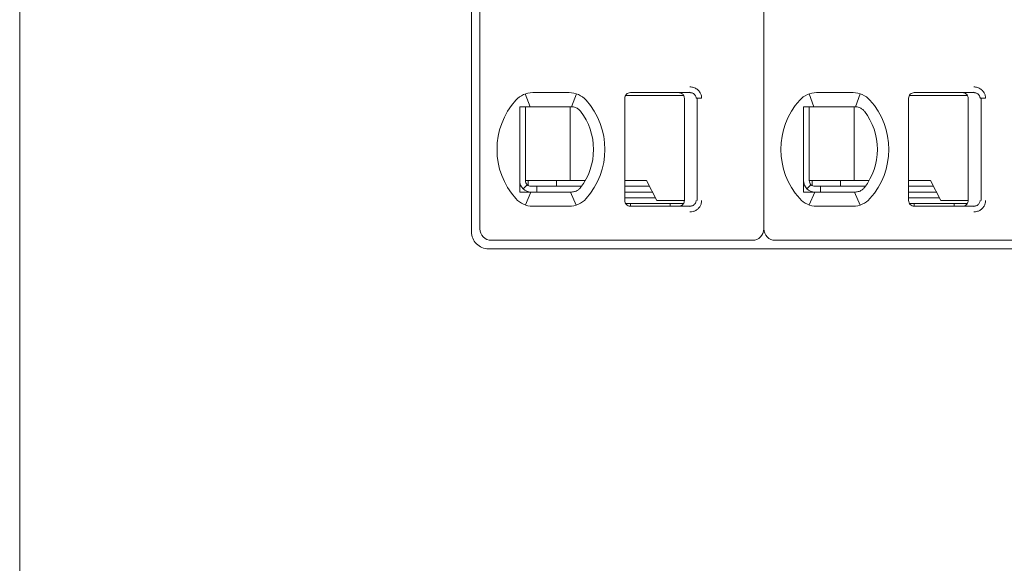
# Model space of a CAD drawing. Header units: millimetres. Extents: x -1114 to 1396, y -630 to 631.
# Tile 603 of 656: x 367 to 384, y 135 to 144. Entities that reach past the tile are written whole.
import ezdxf

# ---------------------------------------------------------------- set-up
doc = ezdxf.new("R2010")
doc.units = ezdxf.units.MM
doc.header["$MEASUREMENT"] = 0

msp = doc.modelspace()

# ---------------------------------------------------------------- linework, layer by layer
at = {"lineweight": 18}
for points, knots in [([(1038.9843, -629.7647), (1038.9843, -629.7647), (-1111.4882, -629.7647), (-1111.4882, -629.7647), (-1111.4882, -629.7647), (-1111.4882, -629.7647), (-1111.4882, 630.7883), (-1111.4882, 630.7883), (-1111.4882, 630.7883), (-1111.4882, 630.7883), (1038.9843, 630.7883), (1038.9843, 630.7883)], [0, 0, 0, 0, 0.3333333, 0.3333333, 0.3333333, 0.3333333, 0.6666667, 0.6666667, 0.6666667, 0.6666667, 1, 1, 1, 1]), ([(378.3647, 142.9457), (378.3868, 142.9458), (378.4079, 142.9426), (378.429, 142.9358), (378.429, 142.9358), (378.4501, 142.929), (378.4712, 142.9187), (378.4897, 142.9051), (378.4897, 142.9051), (378.5083, 142.8915), (378.5244, 142.8745), (378.5366, 142.8573), (378.5366, 142.8573), (378.5487, 142.8401), (378.5571, 142.8226), (378.5628, 142.804), (378.5628, 142.804), (378.5685, 142.7855), (378.5717, 142.766), (378.5718, 142.7457)], [0, 0, 0, 0, 0.2, 0.2, 0.2, 0.2, 0.4, 0.4, 0.4, 0.4, 0.6, 0.6, 0.6, 0.6, 0.8, 0.8, 0.8, 0.8, 1, 1, 1, 1]), ([(383.3647, 142.9457), (383.3868, 142.9458), (383.4079, 142.9426), (383.429, 142.9358), (383.429, 142.9358), (383.4501, 142.929), (383.4712, 142.9187), (383.4897, 142.9051), (383.4897, 142.9051), (383.5083, 142.8915), (383.5244, 142.8745), (383.5366, 142.8573), (383.5366, 142.8573), (383.5487, 142.8401), (383.5571, 142.8226), (383.5628, 142.804), (383.5628, 142.804), (383.5685, 142.7855), (383.5717, 142.766), (383.5718, 142.7457)], [0, 0, 0, 0, 0.2, 0.2, 0.2, 0.2, 0.4, 0.4, 0.4, 0.4, 0.6, 0.6, 0.6, 0.6, 0.8, 0.8, 0.8, 0.8, 1, 1, 1, 1]), ([(377.3173, 142.8457), (377.2908, 142.8457), (377.2654, 142.8351), (377.2466, 142.8164), (377.2466, 142.8164), (377.2278, 142.7976), (377.2173, 142.7722), (377.2173, 142.7457)], [0, 0, 0, 0, 0.5, 0.5, 0.5, 0.5, 1, 1, 1, 1]), ([(377.3173, 142.8457), (377.2908, 142.8457), (377.2654, 142.8351), (377.2466, 142.8164), (377.2466, 142.8164), (377.2278, 142.7976), (377.2173, 142.7722), (377.2173, 142.7457)], [0, 0, 0, 0, 0.5, 0.5, 0.5, 0.5, 1, 1, 1, 1]), ([(378.1673, 142.8457), (378.1778, 142.8457), (378.1883, 142.844), (378.1983, 142.8407), (378.1983, 142.8407), (378.2083, 142.8375), (378.2177, 142.8326), (378.2262, 142.8265), (378.2262, 142.8265), (378.2347, 142.8203), (378.2421, 142.8128), (378.2483, 142.8044), (378.2483, 142.8044), (378.2544, 142.7959), (378.2592, 142.7864), (378.2625, 142.7764), (378.2625, 142.7764), (378.2657, 142.7665), (378.2673, 142.7561), (378.2673, 142.7457)], [0, 0, 0, 0, 0.2, 0.2, 0.2, 0.2, 0.4, 0.4, 0.4, 0.4, 0.6, 0.6, 0.6, 0.6, 0.8, 0.8, 0.8, 0.8, 1, 1, 1, 1]), ([(378.3647, 142.8457), (378.3735, 142.8457), (378.3822, 142.8447), (378.3907, 142.8428), (378.3907, 142.8428), (378.3991, 142.841), (378.4072, 142.8383), (378.415, 142.8347), (378.415, 142.8347), (378.4225, 142.8312), (378.4297, 142.8269), (378.4363, 142.8219), (378.4363, 142.8219), (378.4425, 142.8171), (378.4481, 142.8117), (378.453, 142.8058), (378.453, 142.8058), (378.4575, 142.8003), (378.4615, 142.7944), (378.4647, 142.7882), (378.4647, 142.7882), (378.468, 142.782), (378.4705, 142.7754), (378.4723, 142.7686), (378.4723, 142.7686), (378.4742, 142.7611), (378.4752, 142.7534), (378.4752, 142.7457)], [0, 0, 0, 0, 0.1428571, 0.1428571, 0.1428571, 0.1428571, 0.2857143, 0.2857143, 0.2857143, 0.2857143, 0.4285714, 0.4285714, 0.4285714, 0.4285714, 0.5714286, 0.5714286, 0.5714286, 0.5714286, 0.7142857, 0.7142857, 0.7142857, 0.7142857, 0.8571429, 0.8571429, 0.8571429, 0.8571429, 1, 1, 1, 1]), ([(382.3173, 142.8457), (382.2908, 142.8457), (382.2654, 142.8351), (382.2466, 142.8164), (382.2466, 142.8164), (382.2278, 142.7976), (382.2173, 142.7722), (382.2173, 142.7457)], [0, 0, 0, 0, 0.5, 0.5, 0.5, 0.5, 1, 1, 1, 1]), ([(382.3173, 142.8457), (382.2908, 142.8457), (382.2654, 142.8351), (382.2466, 142.8164), (382.2466, 142.8164), (382.2278, 142.7976), (382.2173, 142.7722), (382.2173, 142.7457)], [0, 0, 0, 0, 0.5, 0.5, 0.5, 0.5, 1, 1, 1, 1]), ([(383.1673, 142.8457), (383.1778, 142.8457), (383.1883, 142.844), (383.1983, 142.8407), (383.1983, 142.8407), (383.2083, 142.8375), (383.2177, 142.8326), (383.2262, 142.8265), (383.2262, 142.8265), (383.2347, 142.8203), (383.2421, 142.8128), (383.2483, 142.8044), (383.2483, 142.8044), (383.2544, 142.7959), (383.2592, 142.7864), (383.2625, 142.7764), (383.2625, 142.7764), (383.2657, 142.7665), (383.2673, 142.7561), (383.2673, 142.7457)], [0, 0, 0, 0, 0.2, 0.2, 0.2, 0.2, 0.4, 0.4, 0.4, 0.4, 0.6, 0.6, 0.6, 0.6, 0.8, 0.8, 0.8, 0.8, 1, 1, 1, 1]), ([(383.3647, 142.8457), (383.3735, 142.8457), (383.3822, 142.8447), (383.3907, 142.8428), (383.3907, 142.8428), (383.3991, 142.841), (383.4072, 142.8383), (383.415, 142.8347), (383.415, 142.8347), (383.4225, 142.8312), (383.4297, 142.8269), (383.4363, 142.8219), (383.4363, 142.8219), (383.4425, 142.8171), (383.4481, 142.8117), (383.453, 142.8058), (383.453, 142.8058), (383.4575, 142.8003), (383.4615, 142.7944), (383.4647, 142.7882), (383.4647, 142.7882), (383.468, 142.782), (383.4705, 142.7754), (383.4723, 142.7686), (383.4723, 142.7686), (383.4742, 142.7611), (383.4752, 142.7534), (383.4752, 142.7457)], [0, 0, 0, 0, 0.1428571, 0.1428571, 0.1428571, 0.1428571, 0.2857143, 0.2857143, 0.2857143, 0.2857143, 0.4285714, 0.4285714, 0.4285714, 0.4285714, 0.5714286, 0.5714286, 0.5714286, 0.5714286, 0.7142857, 0.7142857, 0.7142857, 0.7142857, 0.8571429, 0.8571429, 0.8571429, 0.8571429, 1, 1, 1, 1]), ([(375.3673, 142.5957), (375.3741, 142.5957), (375.3809, 142.5957), (375.3877, 142.5957), (375.3877, 142.5957), (375.3945, 142.5957), (375.4013, 142.5957), (375.4082, 142.5957), (375.4082, 142.5957), (375.415, 142.5957), (375.4219, 142.5957), (375.4288, 142.5957)], [0, 0, 0, 0, 0.3333333, 0.3333333, 0.3333333, 0.3333333, 0.6666667, 0.6666667, 0.6666667, 0.6666667, 1, 1, 1, 1]), ([(375.3673, 142.5957), (375.3673, 142.5447), (375.3673, 142.4922), (375.3673, 142.4373), (375.3673, 142.4373), (375.3673, 142.4098), (375.3673, 142.3817), (375.3673, 142.3528), (375.3673, 142.3528), (375.3673, 142.3383), (375.3673, 142.3237), (375.3673, 142.3087), (375.3673, 142.3087), (375.3673, 142.2938), (375.3673, 142.2786), (375.3673, 142.2633), (375.3673, 142.2633), (375.3673, 142.2325), (375.3673, 142.2009), (375.3673, 142.1682), (375.3673, 142.1682), (375.3673, 142.1355), (375.3673, 142.1017), (375.3673, 142.0664), (375.3673, 142.0664), (375.3673, 142.0487), (375.3673, 142.0307), (375.3673, 142.0126), (375.3673, 142.0126), (375.3673, 141.9945), (375.3673, 141.9763), (375.3673, 141.9578), (375.3673, 141.9578), (375.3673, 141.9392), (375.3673, 141.9205), (375.3673, 141.9016), (375.3673, 141.9016), (375.3673, 141.8826), (375.3673, 141.8633), (375.3673, 141.8443), (375.3673, 141.8443), (375.3673, 141.8063), (375.3673, 141.7687), (375.3673, 141.7317), (375.3673, 141.7317), (375.3673, 141.7224), (375.3673, 141.7132), (375.3673, 141.7039), (375.3673, 141.7039), (375.3673, 141.6947), (375.3673, 141.6855), (375.3673, 141.6764), (375.3673, 141.6764), (375.3673, 141.6582), (375.3673, 141.6404), (375.3673, 141.6229), (375.3673, 141.6229), (375.3673, 141.588), (375.3673, 141.5543), (375.3673, 141.5217), (375.3673, 141.5217), (375.3673, 141.5053), (375.3673, 141.4893), (375.3673, 141.4734), (375.3673, 141.4734), (375.3673, 141.4575), (375.3673, 141.4419), (375.3673, 141.4266), (375.3673, 141.4266), (375.3673, 141.3959), (375.3673, 141.3663), (375.3673, 141.3375), (375.3673, 141.3375), (375.3673, 141.3088), (375.3673, 141.2808), (375.3673, 141.2535), (375.3673, 141.2535), (375.3673, 141.1988), (375.3673, 141.1465), (375.3673, 141.0957)], [0, 0, 0, 0, 0.05, 0.05, 0.05, 0.05, 0.1, 0.1, 0.1, 0.1, 0.15, 0.15, 0.15, 0.15, 0.2, 0.2, 0.2, 0.2, 0.25, 0.25, 0.25, 0.25, 0.3, 0.3, 0.3, 0.3, 0.35, 0.35, 0.35, 0.35, 0.4, 0.4, 0.4, 0.4, 0.45, 0.45, 0.45, 0.45, 0.5, 0.5, 0.5, 0.5, 0.55, 0.55, 0.55, 0.55, 0.6, 0.6, 0.6, 0.6, 0.65, 0.65, 0.65, 0.65, 0.7, 0.7, 0.7, 0.7, 0.75, 0.75, 0.75, 0.75, 0.8, 0.8, 0.8, 0.8, 0.85, 0.85, 0.85, 0.85, 0.9, 0.9, 0.9, 0.9, 0.95, 0.95, 0.95, 0.95, 1, 1, 1, 1]), ([(375.5965, 142.5957), (375.5913, 142.5957), (375.5861, 142.5957), (375.5809, 142.5957), (375.5809, 142.5957), (375.5756, 142.5957), (375.5703, 142.5957), (375.5649, 142.5957), (375.5649, 142.5957), (375.5595, 142.5957), (375.554, 142.5957), (375.5483, 142.5957), (375.5483, 142.5957), (375.5427, 142.5957), (375.5369, 142.5957), (375.5309, 142.5957), (375.5309, 142.5957), (375.5249, 142.5957), (375.5188, 142.5957), (375.5125, 142.5957), (375.5125, 142.5957), (375.5062, 142.5957), (375.4998, 142.5957), (375.4932, 142.5957), (375.4932, 142.5957), (375.4866, 142.5957), (375.4799, 142.5957), (375.4729, 142.5957), (375.4729, 142.5957), (375.466, 142.5957), (375.4589, 142.5957), (375.4515, 142.5957), (375.4515, 142.5957), (375.4441, 142.5957), (375.4366, 142.5957), (375.4288, 142.5957)], [0, 0, 0, 0, 0.1111111, 0.1111111, 0.1111111, 0.1111111, 0.2222222, 0.2222222, 0.2222222, 0.2222222, 0.3333333, 0.3333333, 0.3333333, 0.3333333, 0.4444444, 0.4444444, 0.4444444, 0.4444444, 0.5555556, 0.5555556, 0.5555556, 0.5555556, 0.6666667, 0.6666667, 0.6666667, 0.6666667, 0.7777778, 0.7777778, 0.7777778, 0.7777778, 0.8888889, 0.8888889, 0.8888889, 0.8888889, 1, 1, 1, 1]), ([(376.2797, 142.5957), (376.275, 142.5957), (376.2703, 142.5957), (376.2657, 142.5957), (376.2657, 142.5957), (376.261, 142.5957), (376.2563, 142.5957), (376.2517, 142.5957), (376.2517, 142.5957), (376.2471, 142.5957), (376.2426, 142.5957), (376.2381, 142.5957)], [0, 0, 0, 0, 0.3333333, 0.3333333, 0.3333333, 0.3333333, 0.6666667, 0.6666667, 0.6666667, 0.6666667, 1, 1, 1, 1]), ([(376.3774, 142.5702), (376.367, 142.576), (376.3564, 142.5807), (376.3456, 142.5845), (376.3456, 142.5845), (376.3348, 142.5883), (376.3238, 142.5911), (376.3128, 142.5929), (376.3128, 142.5929), (376.3017, 142.5948), (376.2907, 142.5957), (376.2797, 142.5957)], [0, 0, 0, 0, 0.3333333, 0.3333333, 0.3333333, 0.3333333, 0.6666667, 0.6666667, 0.6666667, 0.6666667, 1, 1, 1, 1]), ([(376.438, 142.5179), (376.4327, 142.5247), (376.427, 142.5313), (376.4207, 142.5375), (376.4207, 142.5375), (376.4144, 142.5438), (376.4075, 142.5497), (376.4003, 142.5552), (376.4003, 142.5552), (376.3931, 142.5607), (376.3854, 142.5657), (376.3774, 142.5702)], [0, 0, 0, 0, 0.3333333, 0.3333333, 0.3333333, 0.3333333, 0.6666667, 0.6666667, 0.6666667, 0.6666667, 1, 1, 1, 1]), ([(380.3673, 142.5957), (380.3741, 142.5957), (380.3809, 142.5957), (380.3877, 142.5957), (380.3877, 142.5957), (380.3945, 142.5957), (380.4013, 142.5957), (380.4082, 142.5957), (380.4082, 142.5957), (380.415, 142.5957), (380.4219, 142.5957), (380.4288, 142.5957)], [0, 0, 0, 0, 0.3333333, 0.3333333, 0.3333333, 0.3333333, 0.6666667, 0.6666667, 0.6666667, 0.6666667, 1, 1, 1, 1]), ([(380.3673, 142.5957), (380.3673, 142.5447), (380.3673, 142.4922), (380.3673, 142.4373), (380.3673, 142.4373), (380.3673, 142.4098), (380.3673, 142.3817), (380.3673, 142.3528), (380.3673, 142.3528), (380.3673, 142.3383), (380.3673, 142.3237), (380.3673, 142.3087), (380.3673, 142.3087), (380.3673, 142.2938), (380.3673, 142.2786), (380.3673, 142.2633), (380.3673, 142.2633), (380.3673, 142.2325), (380.3673, 142.2009), (380.3673, 142.1682), (380.3673, 142.1682), (380.3673, 142.1355), (380.3673, 142.1017), (380.3673, 142.0664), (380.3673, 142.0664), (380.3673, 142.0487), (380.3673, 142.0307), (380.3673, 142.0126), (380.3673, 142.0126), (380.3673, 141.9945), (380.3673, 141.9763), (380.3673, 141.9578), (380.3673, 141.9578), (380.3673, 141.9392), (380.3673, 141.9205), (380.3673, 141.9016), (380.3673, 141.9016), (380.3673, 141.8826), (380.3673, 141.8633), (380.3673, 141.8443), (380.3673, 141.8443), (380.3673, 141.8063), (380.3673, 141.7687), (380.3673, 141.7317), (380.3673, 141.7317), (380.3673, 141.7224), (380.3673, 141.7132), (380.3673, 141.7039), (380.3673, 141.7039), (380.3673, 141.6947), (380.3673, 141.6855), (380.3673, 141.6764), (380.3673, 141.6764), (380.3673, 141.6582), (380.3673, 141.6404), (380.3673, 141.6229), (380.3673, 141.6229), (380.3673, 141.588), (380.3673, 141.5543), (380.3673, 141.5217), (380.3673, 141.5217), (380.3673, 141.5053), (380.3673, 141.4893), (380.3673, 141.4734), (380.3673, 141.4734), (380.3673, 141.4575), (380.3673, 141.4419), (380.3673, 141.4266), (380.3673, 141.4266), (380.3673, 141.3959), (380.3673, 141.3663), (380.3673, 141.3375), (380.3673, 141.3375), (380.3673, 141.3088), (380.3673, 141.2808), (380.3673, 141.2535), (380.3673, 141.2535), (380.3673, 141.1988), (380.3673, 141.1465), (380.3673, 141.0957)], [0, 0, 0, 0, 0.05, 0.05, 0.05, 0.05, 0.1, 0.1, 0.1, 0.1, 0.15, 0.15, 0.15, 0.15, 0.2, 0.2, 0.2, 0.2, 0.25, 0.25, 0.25, 0.25, 0.3, 0.3, 0.3, 0.3, 0.35, 0.35, 0.35, 0.35, 0.4, 0.4, 0.4, 0.4, 0.45, 0.45, 0.45, 0.45, 0.5, 0.5, 0.5, 0.5, 0.55, 0.55, 0.55, 0.55, 0.6, 0.6, 0.6, 0.6, 0.65, 0.65, 0.65, 0.65, 0.7, 0.7, 0.7, 0.7, 0.75, 0.75, 0.75, 0.75, 0.8, 0.8, 0.8, 0.8, 0.85, 0.85, 0.85, 0.85, 0.9, 0.9, 0.9, 0.9, 0.95, 0.95, 0.95, 0.95, 1, 1, 1, 1]), ([(380.5965, 142.5957), (380.5913, 142.5957), (380.5861, 142.5957), (380.5809, 142.5957), (380.5809, 142.5957), (380.5756, 142.5957), (380.5703, 142.5957), (380.5649, 142.5957), (380.5649, 142.5957), (380.5595, 142.5957), (380.554, 142.5957), (380.5483, 142.5957), (380.5483, 142.5957), (380.5427, 142.5957), (380.5369, 142.5957), (380.5309, 142.5957), (380.5309, 142.5957), (380.5249, 142.5957), (380.5188, 142.5957), (380.5125, 142.5957), (380.5125, 142.5957), (380.5062, 142.5957), (380.4998, 142.5957), (380.4932, 142.5957), (380.4932, 142.5957), (380.4866, 142.5957), (380.4799, 142.5957), (380.4729, 142.5957), (380.4729, 142.5957), (380.466, 142.5957), (380.4589, 142.5957), (380.4515, 142.5957), (380.4515, 142.5957), (380.4441, 142.5957), (380.4366, 142.5957), (380.4288, 142.5957)], [0, 0, 0, 0, 0.1111111, 0.1111111, 0.1111111, 0.1111111, 0.2222222, 0.2222222, 0.2222222, 0.2222222, 0.3333333, 0.3333333, 0.3333333, 0.3333333, 0.4444444, 0.4444444, 0.4444444, 0.4444444, 0.5555556, 0.5555556, 0.5555556, 0.5555556, 0.6666667, 0.6666667, 0.6666667, 0.6666667, 0.7777778, 0.7777778, 0.7777778, 0.7777778, 0.8888889, 0.8888889, 0.8888889, 0.8888889, 1, 1, 1, 1]), ([(381.2797, 142.5957), (381.275, 142.5957), (381.2703, 142.5957), (381.2657, 142.5957), (381.2657, 142.5957), (381.261, 142.5957), (381.2563, 142.5957), (381.2517, 142.5957), (381.2517, 142.5957), (381.2471, 142.5957), (381.2426, 142.5957), (381.2381, 142.5957)], [0, 0, 0, 0, 0.3333333, 0.3333333, 0.3333333, 0.3333333, 0.6666667, 0.6666667, 0.6666667, 0.6666667, 1, 1, 1, 1]), ([(381.3774, 142.5702), (381.367, 142.576), (381.3564, 142.5807), (381.3456, 142.5845), (381.3456, 142.5845), (381.3348, 142.5883), (381.3238, 142.5911), (381.3128, 142.5929), (381.3128, 142.5929), (381.3017, 142.5948), (381.2907, 142.5957), (381.2797, 142.5957)], [0, 0, 0, 0, 0.3333333, 0.3333333, 0.3333333, 0.3333333, 0.6666667, 0.6666667, 0.6666667, 0.6666667, 1, 1, 1, 1]), ([(381.438, 142.5179), (381.4327, 142.5247), (381.427, 142.5313), (381.4207, 142.5375), (381.4207, 142.5375), (381.4144, 142.5438), (381.4075, 142.5497), (381.4003, 142.5552), (381.4003, 142.5552), (381.3931, 142.5607), (381.3854, 142.5657), (381.3774, 142.5702)], [0, 0, 0, 0, 0.3333333, 0.3333333, 0.3333333, 0.3333333, 0.6666667, 0.6666667, 0.6666667, 0.6666667, 1, 1, 1, 1]), ([(375.3673, 141.2957), (375.3673, 141.2426), (375.3884, 141.1917), (375.4259, 141.1542), (375.4259, 141.1542), (375.4634, 141.1167), (375.5143, 141.0957), (375.5673, 141.0957)], [0, 0, 0, 0, 0.5, 0.5, 0.5, 0.5, 1, 1, 1, 1]), ([(375.4673, 141.2957), (375.4673, 141.2691), (375.4778, 141.2437), (375.4966, 141.2249), (375.4966, 141.2249), (375.5154, 141.2062), (375.5408, 141.1957), (375.5673, 141.1957)], [0, 0, 0, 0, 0.5, 0.5, 0.5, 0.5, 1, 1, 1, 1]), ([(376.3774, 141.1211), (376.3857, 141.1258), (376.3935, 141.1309), (376.4008, 141.1365), (376.4008, 141.1365), (376.4081, 141.142), (376.4149, 141.148), (376.4211, 141.1542), (376.4211, 141.1542), (376.4273, 141.1604), (376.4329, 141.1668), (376.438, 141.1734)], [0, 0, 0, 0, 0.3333333, 0.3333333, 0.3333333, 0.3333333, 0.6666667, 0.6666667, 0.6666667, 0.6666667, 1, 1, 1, 1]), ([(380.3673, 141.2957), (380.3673, 141.2426), (380.3884, 141.1917), (380.4259, 141.1542), (380.4259, 141.1542), (380.4634, 141.1167), (380.5143, 141.0957), (380.5673, 141.0957)], [0, 0, 0, 0, 0.5, 0.5, 0.5, 0.5, 1, 1, 1, 1]), ([(380.4673, 141.2957), (380.4673, 141.2691), (380.4778, 141.2437), (380.4966, 141.2249), (380.4966, 141.2249), (380.5154, 141.2062), (380.5408, 141.1957), (380.5673, 141.1957)], [0, 0, 0, 0, 0.5, 0.5, 0.5, 0.5, 1, 1, 1, 1]), ([(381.3774, 141.1211), (381.3857, 141.1258), (381.3935, 141.1309), (381.4008, 141.1365), (381.4008, 141.1365), (381.4081, 141.142), (381.4149, 141.148), (381.4211, 141.1542), (381.4211, 141.1542), (381.4273, 141.1604), (381.4329, 141.1668), (381.438, 141.1734)], [0, 0, 0, 0, 0.3333333, 0.3333333, 0.3333333, 0.3333333, 0.6666667, 0.6666667, 0.6666667, 0.6666667, 1, 1, 1, 1]), ([(375.3673, 141.0957), (375.3742, 141.0957), (375.3811, 141.0957), (375.3879, 141.0957), (375.3879, 141.0957), (375.3948, 141.0957), (375.4016, 141.0957), (375.4084, 141.0957), (375.4084, 141.0957), (375.4152, 141.0957), (375.422, 141.0957), (375.4288, 141.0957)], [0, 0, 0, 0, 0.3333333, 0.3333333, 0.3333333, 0.3333333, 0.6666667, 0.6666667, 0.6666667, 0.6666667, 1, 1, 1, 1]), ([(375.4288, 141.0957), (375.4366, 141.0957), (375.4441, 141.0957), (375.4515, 141.0957), (375.4515, 141.0957), (375.4589, 141.0957), (375.466, 141.0957), (375.4729, 141.0957), (375.4729, 141.0957), (375.4799, 141.0957), (375.4866, 141.0957), (375.4932, 141.0957), (375.4932, 141.0957), (375.4998, 141.0957), (375.5062, 141.0957), (375.5125, 141.0957), (375.5125, 141.0957), (375.5188, 141.0957), (375.5249, 141.0957), (375.5309, 141.0957), (375.5309, 141.0957), (375.5369, 141.0957), (375.5427, 141.0957), (375.5483, 141.0957), (375.5483, 141.0957), (375.554, 141.0957), (375.5595, 141.0957), (375.5649, 141.0957), (375.5649, 141.0957), (375.5703, 141.0957), (375.5756, 141.0957), (375.5809, 141.0957), (375.5809, 141.0957), (375.5861, 141.0957), (375.5913, 141.0957), (375.5965, 141.0957)], [0, 0, 0, 0, 0.1111111, 0.1111111, 0.1111111, 0.1111111, 0.2222222, 0.2222222, 0.2222222, 0.2222222, 0.3333333, 0.3333333, 0.3333333, 0.3333333, 0.4444444, 0.4444444, 0.4444444, 0.4444444, 0.5555556, 0.5555556, 0.5555556, 0.5555556, 0.6666667, 0.6666667, 0.6666667, 0.6666667, 0.7777778, 0.7777778, 0.7777778, 0.7777778, 0.8888889, 0.8888889, 0.8888889, 0.8888889, 1, 1, 1, 1]), ([(376.2381, 141.0957), (376.2426, 141.0957), (376.2472, 141.0957), (376.2518, 141.0957), (376.2518, 141.0957), (376.2564, 141.0957), (376.261, 141.0957), (376.2657, 141.0957), (376.2657, 141.0957), (376.2704, 141.0957), (376.275, 141.0957), (376.2797, 141.0957)], [0, 0, 0, 0, 0.3333333, 0.3333333, 0.3333333, 0.3333333, 0.6666667, 0.6666667, 0.6666667, 0.6666667, 1, 1, 1, 1]), ([(376.3774, 141.1211), (376.3672, 141.1155), (376.3568, 141.1107), (376.346, 141.107), (376.346, 141.107), (376.3353, 141.1032), (376.3243, 141.1004), (376.3132, 141.0985), (376.3132, 141.0985), (376.3021, 141.0966), (376.2909, 141.0957), (376.2797, 141.0957)], [0, 0, 0, 0, 0.3333333, 0.3333333, 0.3333333, 0.3333333, 0.6666667, 0.6666667, 0.6666667, 0.6666667, 1, 1, 1, 1]), ([(380.3673, 141.0957), (380.3742, 141.0957), (380.3811, 141.0957), (380.3879, 141.0957), (380.3879, 141.0957), (380.3948, 141.0957), (380.4016, 141.0957), (380.4084, 141.0957), (380.4084, 141.0957), (380.4152, 141.0957), (380.422, 141.0957), (380.4288, 141.0957)], [0, 0, 0, 0, 0.3333333, 0.3333333, 0.3333333, 0.3333333, 0.6666667, 0.6666667, 0.6666667, 0.6666667, 1, 1, 1, 1]), ([(380.4288, 141.0957), (380.4366, 141.0957), (380.4441, 141.0957), (380.4515, 141.0957), (380.4515, 141.0957), (380.4589, 141.0957), (380.466, 141.0957), (380.4729, 141.0957), (380.4729, 141.0957), (380.4799, 141.0957), (380.4866, 141.0957), (380.4932, 141.0957), (380.4932, 141.0957), (380.4998, 141.0957), (380.5062, 141.0957), (380.5125, 141.0957), (380.5125, 141.0957), (380.5188, 141.0957), (380.5249, 141.0957), (380.5309, 141.0957), (380.5309, 141.0957), (380.5369, 141.0957), (380.5427, 141.0957), (380.5483, 141.0957), (380.5483, 141.0957), (380.554, 141.0957), (380.5595, 141.0957), (380.5649, 141.0957), (380.5649, 141.0957), (380.5703, 141.0957), (380.5756, 141.0957), (380.5809, 141.0957), (380.5809, 141.0957), (380.5861, 141.0957), (380.5913, 141.0957), (380.5965, 141.0957)], [0, 0, 0, 0, 0.1111111, 0.1111111, 0.1111111, 0.1111111, 0.2222222, 0.2222222, 0.2222222, 0.2222222, 0.3333333, 0.3333333, 0.3333333, 0.3333333, 0.4444444, 0.4444444, 0.4444444, 0.4444444, 0.5555556, 0.5555556, 0.5555556, 0.5555556, 0.6666667, 0.6666667, 0.6666667, 0.6666667, 0.7777778, 0.7777778, 0.7777778, 0.7777778, 0.8888889, 0.8888889, 0.8888889, 0.8888889, 1, 1, 1, 1]), ([(381.2381, 141.0957), (381.2426, 141.0957), (381.2472, 141.0957), (381.2518, 141.0957), (381.2518, 141.0957), (381.2564, 141.0957), (381.261, 141.0957), (381.2657, 141.0957), (381.2657, 141.0957), (381.2704, 141.0957), (381.275, 141.0957), (381.2797, 141.0957)], [0, 0, 0, 0, 0.3333333, 0.3333333, 0.3333333, 0.3333333, 0.6666667, 0.6666667, 0.6666667, 0.6666667, 1, 1, 1, 1]), ([(381.3774, 141.1211), (381.3672, 141.1155), (381.3568, 141.1107), (381.346, 141.107), (381.346, 141.107), (381.3353, 141.1032), (381.3243, 141.1004), (381.3132, 141.0985), (381.3132, 141.0985), (381.3021, 141.0966), (381.2909, 141.0957), (381.2797, 141.0957)], [0, 0, 0, 0, 0.3333333, 0.3333333, 0.3333333, 0.3333333, 0.6666667, 0.6666667, 0.6666667, 0.6666667, 1, 1, 1, 1]), ([(377.2173, 140.9457), (377.2173, 140.9191), (377.2278, 140.8937), (377.2466, 140.8749), (377.2466, 140.8749), (377.2654, 140.8562), (377.2908, 140.8457), (377.3173, 140.8457)], [0, 0, 0, 0, 0.5, 0.5, 0.5, 0.5, 1, 1, 1, 1]), ([(377.2173, 140.9457), (377.2173, 140.9191), (377.2278, 140.8937), (377.2466, 140.8749), (377.2466, 140.8749), (377.2654, 140.8562), (377.2908, 140.8457), (377.3173, 140.8457)], [0, 0, 0, 0, 0.5, 0.5, 0.5, 0.5, 1, 1, 1, 1]), ([(378.2673, 140.9457), (378.2673, 140.9352), (378.2657, 140.9248), (378.2624, 140.9148), (378.2624, 140.9148), (378.2592, 140.9049), (378.2544, 140.8954), (378.2483, 140.887), (378.2483, 140.887), (378.2422, 140.8785), (378.2347, 140.871), (378.2263, 140.8649), (378.2263, 140.8649), (378.2178, 140.8587), (378.2084, 140.8539), (378.1984, 140.8506), (378.1984, 140.8506), (378.1884, 140.8473), (378.1779, 140.8457), (378.1673, 140.8457)], [0, 0, 0, 0, 0.2, 0.2, 0.2, 0.2, 0.4, 0.4, 0.4, 0.4, 0.6, 0.6, 0.6, 0.6, 0.8, 0.8, 0.8, 0.8, 1, 1, 1, 1]), ([(378.4752, 140.9457), (378.4752, 140.9372), (378.474, 140.9287), (378.4716, 140.9205), (378.4716, 140.9205), (378.4693, 140.9123), (378.4658, 140.9044), (378.4613, 140.8971), (378.4613, 140.8971), (378.4568, 140.8897), (378.4511, 140.8828), (378.4447, 140.8767), (378.4447, 140.8767), (378.4381, 140.8704), (378.4306, 140.8649), (378.4226, 140.8605), (378.4226, 140.8605), (378.414, 140.8557), (378.4048, 140.852), (378.3952, 140.8495), (378.3952, 140.8495), (378.3853, 140.847), (378.375, 140.8457), (378.3647, 140.8457)], [0, 0, 0, 0, 0.1666667, 0.1666667, 0.1666667, 0.1666667, 0.3333333, 0.3333333, 0.3333333, 0.3333333, 0.5, 0.5, 0.5, 0.5, 0.6666667, 0.6666667, 0.6666667, 0.6666667, 0.8333333, 0.8333333, 0.8333333, 0.8333333, 1, 1, 1, 1]), ([(378.5718, 140.9457), (378.5718, 140.9283), (378.5696, 140.9115), (378.565, 140.8949), (378.565, 140.8949), (378.5605, 140.8784), (378.5536, 140.8621), (378.5448, 140.847), (378.5448, 140.847), (378.536, 140.8318), (378.5252, 140.818), (378.5124, 140.8054), (378.5124, 140.8054), (378.4996, 140.7929), (378.4846, 140.7818), (378.4689, 140.7728), (378.4689, 140.7728), (378.4532, 140.7639), (378.4368, 140.7573), (378.4194, 140.7527), (378.4194, 140.7527), (378.402, 140.7482), (378.3838, 140.7458), (378.3647, 140.7457)], [0, 0, 0, 0, 0.1666667, 0.1666667, 0.1666667, 0.1666667, 0.3333333, 0.3333333, 0.3333333, 0.3333333, 0.5, 0.5, 0.5, 0.5, 0.6666667, 0.6666667, 0.6666667, 0.6666667, 0.8333333, 0.8333333, 0.8333333, 0.8333333, 1, 1, 1, 1]), ([(382.2173, 140.9457), (382.2173, 140.9191), (382.2278, 140.8937), (382.2466, 140.8749), (382.2466, 140.8749), (382.2654, 140.8562), (382.2908, 140.8457), (382.3173, 140.8457)], [0, 0, 0, 0, 0.5, 0.5, 0.5, 0.5, 1, 1, 1, 1]), ([(382.2173, 140.9457), (382.2173, 140.9191), (382.2278, 140.8937), (382.2466, 140.8749), (382.2466, 140.8749), (382.2654, 140.8562), (382.2908, 140.8457), (382.3173, 140.8457)], [0, 0, 0, 0, 0.5, 0.5, 0.5, 0.5, 1, 1, 1, 1]), ([(383.2673, 140.9457), (383.2673, 140.9352), (383.2657, 140.9248), (383.2624, 140.9148), (383.2624, 140.9148), (383.2592, 140.9049), (383.2544, 140.8954), (383.2483, 140.887), (383.2483, 140.887), (383.2422, 140.8785), (383.2347, 140.871), (383.2263, 140.8649), (383.2263, 140.8649), (383.2178, 140.8587), (383.2084, 140.8539), (383.1984, 140.8506), (383.1984, 140.8506), (383.1884, 140.8473), (383.1779, 140.8457), (383.1673, 140.8457)], [0, 0, 0, 0, 0.2, 0.2, 0.2, 0.2, 0.4, 0.4, 0.4, 0.4, 0.6, 0.6, 0.6, 0.6, 0.8, 0.8, 0.8, 0.8, 1, 1, 1, 1]), ([(383.4752, 140.9457), (383.4752, 140.9372), (383.474, 140.9287), (383.4716, 140.9205), (383.4716, 140.9205), (383.4693, 140.9123), (383.4658, 140.9044), (383.4613, 140.8971), (383.4613, 140.8971), (383.4568, 140.8897), (383.4511, 140.8828), (383.4447, 140.8767), (383.4447, 140.8767), (383.4381, 140.8704), (383.4306, 140.8649), (383.4226, 140.8605), (383.4226, 140.8605), (383.414, 140.8557), (383.4048, 140.852), (383.3952, 140.8495), (383.3952, 140.8495), (383.3853, 140.847), (383.375, 140.8457), (383.3647, 140.8457)], [0, 0, 0, 0, 0.1666667, 0.1666667, 0.1666667, 0.1666667, 0.3333333, 0.3333333, 0.3333333, 0.3333333, 0.5, 0.5, 0.5, 0.5, 0.6666667, 0.6666667, 0.6666667, 0.6666667, 0.8333333, 0.8333333, 0.8333333, 0.8333333, 1, 1, 1, 1]), ([(383.5718, 140.9457), (383.5718, 140.9283), (383.5696, 140.9115), (383.565, 140.8949), (383.565, 140.8949), (383.5605, 140.8784), (383.5536, 140.8621), (383.5448, 140.847), (383.5448, 140.847), (383.536, 140.8318), (383.5252, 140.818), (383.5124, 140.8054), (383.5124, 140.8054), (383.4996, 140.7929), (383.4846, 140.7818), (383.4689, 140.7728), (383.4689, 140.7728), (383.4532, 140.7639), (383.4368, 140.7573), (383.4194, 140.7527), (383.4194, 140.7527), (383.402, 140.7482), (383.3838, 140.7458), (383.3647, 140.7457)], [0, 0, 0, 0, 0.1666667, 0.1666667, 0.1666667, 0.1666667, 0.3333333, 0.3333333, 0.3333333, 0.3333333, 0.5, 0.5, 0.5, 0.5, 0.6666667, 0.6666667, 0.6666667, 0.6666667, 0.8333333, 0.8333333, 0.8333333, 0.8333333, 1, 1, 1, 1]), ([(374.5173, 140.3957), (374.5173, 140.3161), (374.5489, 140.2398), (374.6052, 140.1835), (374.6052, 140.1835), (374.6614, 140.1273), (374.7377, 140.0957), (374.8173, 140.0957)], [0, 0, 0, 0, 0.5, 0.5, 0.5, 0.5, 1, 1, 1, 1]), ([(374.6673, 140.4457), (374.6673, 140.3926), (374.6884, 140.3417), (374.7259, 140.3042), (374.7259, 140.3042), (374.7634, 140.2667), (374.8143, 140.2457), (374.8673, 140.2457)], [0, 0, 0, 0, 0.5, 0.5, 0.5, 0.5, 1, 1, 1, 1]), ([(379.6673, 140.4457), (379.6673, 140.3926), (379.6884, 140.3417), (379.7259, 140.3042), (379.7259, 140.3042), (379.7634, 140.2667), (379.8143, 140.2457), (379.8673, 140.2457)], [0, 0, 0, 0, 0.5, 0.5, 0.5, 0.5, 1, 1, 1, 1])]:
    msp.add_open_spline(points, degree=3, knots=knots, dxfattribs=at)
for points in [[(366.5621, 115.9062), (366.5621, 115.9062), (366.5621, 165.9062), (366.5621, 165.9062)], [(374.5173, 140.3957), (374.5173, 140.3957), (374.5173, 150.9157), (374.5173, 150.9157)], [(374.6673, 150.8657), (374.6673, 150.8657), (374.6673, 140.4457), (374.6673, 140.4457)], [(379.6673, 150.8657), (379.6673, 150.8657), (379.6673, 140.4457), (379.6673, 140.4457)], [(379.6673, 150.8657), (379.6673, 150.8657), (379.6673, 140.4457), (379.6673, 140.4457)], [(375.5965, 142.8457), (375.4827, 142.8457), (375.3742, 142.7972), (375.2983, 142.7123)], [(375.5965, 142.8457), (375.4827, 142.8457), (375.3742, 142.7972), (375.2983, 142.7123)], [(375.4657, 142.8237), (375.4657, 142.8237), (375.5502, 142.5957), (375.5502, 142.5957)], [(375.5965, 142.8457), (375.5965, 142.8457), (376.2381, 142.8457), (376.2381, 142.8457)], [(375.5965, 142.8457), (375.5965, 142.8457), (376.2381, 142.8457), (376.2381, 142.8457)], [(376.5363, 142.7123), (376.4604, 142.7972), (376.352, 142.8457), (376.2381, 142.8457)], [(376.5363, 142.7123), (376.4604, 142.7972), (376.352, 142.8457), (376.2381, 142.8457)], [(376.279, 142.5957), (376.279, 142.5957), (376.3645, 142.8252), (376.3645, 142.8252)], [(377.2173, 140.9457), (377.2173, 140.9457), (377.2173, 142.7457), (377.2173, 142.7457)], [(377.2173, 140.9457), (377.2173, 140.9457), (377.2173, 142.7457), (377.2173, 142.7457)], [(377.8982, 142.7957), (377.8982, 142.7957), (377.2307, 142.7957), (377.2307, 142.7957)], [(377.3173, 142.8457), (377.3173, 142.8457), (378.3647, 142.8457), (378.3647, 142.8457)], [(377.3173, 142.8457), (377.3173, 142.8457), (378.3647, 142.8457), (378.3647, 142.8457)], [(378.2475, 142.7957), (378.2475, 142.7957), (377.8982, 142.7957), (377.8982, 142.7957)], [(378.2673, 140.9457), (378.2673, 140.9457), (378.2673, 142.7457), (378.2673, 142.7457)], [(378.3637, 142.8526), (378.3637, 142.8526), (378.4073, 142.8378), (378.4073, 142.8378)], [(378.4752, 142.7457), (378.4752, 142.7457), (378.5718, 142.7457), (378.5718, 142.7457)], [(378.4951, 140.9457), (378.4951, 140.9457), (378.4951, 142.7457), (378.4951, 142.7457)], [(380.5965, 142.8457), (380.4827, 142.8457), (380.3742, 142.7972), (380.2983, 142.7123)], [(380.5965, 142.8457), (380.4827, 142.8457), (380.3742, 142.7972), (380.2983, 142.7123)], [(380.4657, 142.8237), (380.4657, 142.8237), (380.5502, 142.5957), (380.5502, 142.5957)], [(380.5965, 142.8457), (380.5965, 142.8457), (381.2381, 142.8457), (381.2381, 142.8457)], [(380.5965, 142.8457), (380.5965, 142.8457), (381.2381, 142.8457), (381.2381, 142.8457)], [(381.5363, 142.7123), (381.4604, 142.7972), (381.352, 142.8457), (381.2381, 142.8457)], [(381.5363, 142.7123), (381.4604, 142.7972), (381.352, 142.8457), (381.2381, 142.8457)], [(381.3645, 142.8252), (381.3645, 142.8252), (381.279, 142.5957), (381.279, 142.5957)], [(382.2173, 140.9457), (382.2173, 140.9457), (382.2173, 142.7457), (382.2173, 142.7457)], [(382.2173, 140.9457), (382.2173, 140.9457), (382.2173, 142.7457), (382.2173, 142.7457)], [(382.8982, 142.7957), (382.8982, 142.7957), (382.2307, 142.7957), (382.2307, 142.7957)], [(382.3173, 142.8457), (382.3173, 142.8457), (383.3647, 142.8457), (383.3647, 142.8457)], [(382.3173, 142.8457), (382.3173, 142.8457), (383.3647, 142.8457), (383.3647, 142.8457)], [(383.2475, 142.7957), (383.2475, 142.7957), (382.8982, 142.7957), (382.8982, 142.7957)], [(383.2673, 140.9457), (383.2673, 140.9457), (383.2673, 142.7457), (383.2673, 142.7457)], [(383.3637, 142.8526), (383.3637, 142.8526), (383.4073, 142.8378), (383.4073, 142.8378)], [(383.4752, 142.7457), (383.4752, 142.7457), (383.5718, 142.7457), (383.5718, 142.7457)], [(383.4951, 140.9457), (383.4951, 140.9457), (383.4951, 142.7457), (383.4951, 142.7457)], [(375.2983, 142.7123), (374.857, 142.2188), (374.857, 141.4725), (375.2983, 140.979)], [(375.2983, 142.7123), (374.857, 142.2188), (374.857, 141.4725), (375.2983, 140.979)], [(375.4673, 142.5956), (375.4673, 142.5956), (375.4673, 141.2957), (375.4673, 141.2957)], [(376.2381, 142.5957), (376.2381, 142.5957), (375.5965, 142.5957), (375.5965, 142.5957)], [(376.2564, 142.5956), (376.2564, 142.5956), (376.2564, 141.2957), (376.2564, 141.2957)], [(376.5363, 140.979), (376.9777, 141.4725), (376.9777, 142.2188), (376.5363, 142.7123)], [(376.5363, 140.979), (376.9777, 141.4725), (376.9777, 142.2188), (376.5363, 142.7123)], [(380.2983, 142.7123), (379.857, 142.2188), (379.857, 141.4725), (380.2983, 140.979)], [(380.2983, 142.7123), (379.857, 142.2188), (379.857, 141.4725), (380.2983, 140.979)], [(380.4673, 142.5956), (380.4673, 142.5956), (380.4673, 141.2957), (380.4673, 141.2957)], [(381.2381, 142.5957), (381.2381, 142.5957), (380.5965, 142.5957), (380.5965, 142.5957)], [(381.2564, 142.5956), (381.2564, 142.5956), (381.2564, 141.2957), (381.2564, 141.2957)], [(381.5363, 140.979), (381.9777, 141.4725), (381.9777, 142.2188), (381.5363, 142.7123)], [(381.5363, 140.979), (381.9777, 141.4725), (381.9777, 142.2188), (381.5363, 142.7123)], [(376.6673, 141.8457), (376.6673, 142.0889), (376.5867, 142.3253), (376.438, 142.5179)], [(381.6673, 141.8457), (381.6673, 142.0889), (381.5867, 142.3253), (381.438, 142.5179)], [(376.438, 141.1734), (376.5867, 141.366), (376.6673, 141.6024), (376.6673, 141.8457)], [(381.438, 141.1734), (381.5867, 141.366), (381.6673, 141.6024), (381.6673, 141.8457)], [(375.4966, 141.2249), (375.4966, 141.2249), (375.4259, 141.1542), (375.4259, 141.1542)], [(375.4673, 141.2957), (375.4673, 141.2957), (376.2268, 141.2957), (376.2268, 141.2957)], [(375.5173, 141.2091), (375.5173, 141.2091), (375.5173, 141.2957), (375.5173, 141.2957)], [(375.6673, 141.1957), (375.6673, 141.1957), (375.5673, 141.1957), (375.5673, 141.1957)], [(375.6673, 141.1957), (375.6673, 141.1957), (376.4547, 141.1957), (376.4547, 141.1957)], [(375.6673, 141.1957), (375.6673, 141.1957), (375.6673, 141.0957), (375.6673, 141.0957)], [(376.0173, 141.1957), (376.0173, 141.1957), (376.0173, 141.2957), (376.0173, 141.2957)], [(376.2268, 141.2957), (376.2268, 141.2957), (376.2776, 141.2957), (376.2776, 141.2957)], [(376.52, 141.2957), (376.52, 141.2957), (376.2776, 141.2957), (376.2776, 141.2957)], [(377.6016, 141.2957), (377.6016, 141.2957), (377.2173, 141.2957), (377.2173, 141.2957)], [(377.2173, 141.1957), (377.2173, 141.1957), (377.6532, 141.1957), (377.6532, 141.1957)], [(377.7822, 140.9457), (377.7822, 140.9457), (377.6016, 141.2957), (377.6016, 141.2957)], [(380.4966, 141.2249), (380.4966, 141.2249), (380.4259, 141.1542), (380.4259, 141.1542)], [(380.4673, 141.2957), (380.4673, 141.2957), (381.2268, 141.2957), (381.2268, 141.2957)], [(380.5173, 141.2091), (380.5173, 141.2091), (380.5173, 141.2957), (380.5173, 141.2957)], [(380.6673, 141.1957), (380.6673, 141.1957), (380.5673, 141.1957), (380.5673, 141.1957)], [(380.6673, 141.1957), (380.6673, 141.1957), (380.6673, 141.0957), (380.6673, 141.0957)], [(380.6673, 141.1957), (380.6673, 141.1957), (381.4547, 141.1957), (381.4547, 141.1957)], [(381.0173, 141.1957), (381.0173, 141.1957), (381.0173, 141.2957), (381.0173, 141.2957)], [(381.2268, 141.2957), (381.2268, 141.2957), (381.2776, 141.2957), (381.2776, 141.2957)], [(381.52, 141.2957), (381.52, 141.2957), (381.2776, 141.2957), (381.2776, 141.2957)], [(382.6016, 141.2957), (382.6016, 141.2957), (382.2173, 141.2957), (382.2173, 141.2957)], [(382.2173, 141.1957), (382.2173, 141.1957), (382.6532, 141.1957), (382.6532, 141.1957)], [(382.7822, 140.9457), (382.7822, 140.9457), (382.6016, 141.2957), (382.6016, 141.2957)], [(375.4667, 140.8673), (375.4667, 140.8673), (375.5641, 141.0956), (375.5641, 141.0956)], [(375.5965, 141.0957), (375.5965, 141.0957), (376.2381, 141.0957), (376.2381, 141.0957)], [(376.2612, 141.0957), (376.2612, 141.0957), (376.3624, 140.8654), (376.3624, 140.8654)], [(377.7048, 141.0957), (377.7048, 141.0957), (377.2173, 141.0957), (377.2173, 141.0957)], [(377.7564, 140.9957), (377.7564, 140.9957), (377.2173, 140.9957), (377.2173, 140.9957)], [(380.4667, 140.8673), (380.4667, 140.8673), (380.5641, 141.0956), (380.5641, 141.0956)], [(380.5965, 141.0957), (380.5965, 141.0957), (381.2381, 141.0957), (381.2381, 141.0957)], [(381.3624, 140.8654), (381.3624, 140.8654), (381.2612, 141.0957), (381.2612, 141.0957)], [(382.7048, 141.0957), (382.7048, 141.0957), (382.2173, 141.0957), (382.2173, 141.0957)], [(382.7564, 140.9957), (382.7564, 140.9957), (382.2173, 140.9957), (382.2173, 140.9957)], [(375.2983, 140.979), (375.3742, 140.8941), (375.4827, 140.8457), (375.5965, 140.8457)], [(375.2983, 140.979), (375.3742, 140.8941), (375.4827, 140.8457), (375.5965, 140.8457)], [(375.5965, 140.8457), (375.5965, 140.8457), (376.2381, 140.8457), (376.2381, 140.8457)], [(376.2381, 140.8457), (376.2381, 140.8457), (375.5965, 140.8457), (375.5965, 140.8457)], [(376.2381, 140.8457), (376.352, 140.8457), (376.4604, 140.8941), (376.5363, 140.979)], [(376.2381, 140.8457), (376.352, 140.8457), (376.4604, 140.8941), (376.5363, 140.979)], [(378.2438, 140.8957), (378.2438, 140.8957), (377.2307, 140.8957), (377.2307, 140.8957)], [(377.3173, 140.8457), (377.3173, 140.8457), (377.3173, 140.8957), (377.3173, 140.8957)], [(377.3173, 140.8457), (377.3173, 140.8457), (378.3647, 140.8457), (378.3647, 140.8457)], [(377.3173, 140.8457), (377.3173, 140.8457), (378.3647, 140.8457), (378.3647, 140.8457)], [(377.7822, 140.9457), (377.7822, 140.9457), (377.8982, 140.9457), (377.8982, 140.9457)], [(377.8982, 140.9457), (377.8982, 140.9457), (378.2607, 140.9457), (378.2607, 140.9457)], [(378.0173, 140.8957), (378.0173, 140.8957), (378.0173, 140.8457), (378.0173, 140.8457)], [(378.3869, 140.8477), (378.3869, 140.8477), (378.3637, 140.8387), (378.3637, 140.8387)], [(378.3647, 140.8388), (378.3647, 140.8388), (378.3647, 140.8457), (378.3647, 140.8457)], [(380.2983, 140.979), (380.3742, 140.8941), (380.4827, 140.8457), (380.5965, 140.8457)], [(380.2983, 140.979), (380.3742, 140.8941), (380.4827, 140.8457), (380.5965, 140.8457)], [(380.5965, 140.8457), (380.5965, 140.8457), (381.2381, 140.8457), (381.2381, 140.8457)], [(381.2381, 140.8457), (381.2381, 140.8457), (380.5965, 140.8457), (380.5965, 140.8457)], [(381.2381, 140.8457), (381.352, 140.8457), (381.4604, 140.8941), (381.5363, 140.979)], [(381.2381, 140.8457), (381.352, 140.8457), (381.4604, 140.8941), (381.5363, 140.979)], [(383.2438, 140.8957), (383.2438, 140.8957), (382.2307, 140.8957), (382.2307, 140.8957)], [(382.3173, 140.8457), (382.3173, 140.8457), (382.3173, 140.8957), (382.3173, 140.8957)], [(382.3173, 140.8457), (382.3173, 140.8457), (383.3647, 140.8457), (383.3647, 140.8457)], [(382.3173, 140.8457), (382.3173, 140.8457), (383.3647, 140.8457), (383.3647, 140.8457)], [(382.7822, 140.9457), (382.7822, 140.9457), (382.8982, 140.9457), (382.8982, 140.9457)], [(382.8982, 140.9457), (382.8982, 140.9457), (383.2607, 140.9457), (383.2607, 140.9457)], [(383.0173, 140.8957), (383.0173, 140.8957), (383.0173, 140.8457), (383.0173, 140.8457)], [(383.3869, 140.8477), (383.3869, 140.8477), (383.3637, 140.8387), (383.3637, 140.8387)], [(383.3647, 140.8388), (383.3647, 140.8388), (383.3647, 140.8457), (383.3647, 140.8457)], [(379.4673, 140.2457), (379.5778, 140.2457), (379.6673, 140.3352), (379.6673, 140.4457)], [(374.8673, 140.2457), (374.8673, 140.2457), (379.4673, 140.2457), (379.4673, 140.2457)], [(379.8673, 140.2457), (379.8673, 140.2457), (384.4673, 140.2457), (384.4673, 140.2457)], [(414.5173, 140.0957), (414.5173, 140.0957), (374.8173, 140.0957), (374.8173, 140.0957)]]:
    msp.add_open_spline(points, degree=3, dxfattribs=at)

doc.saveas('drawing.dxf')
